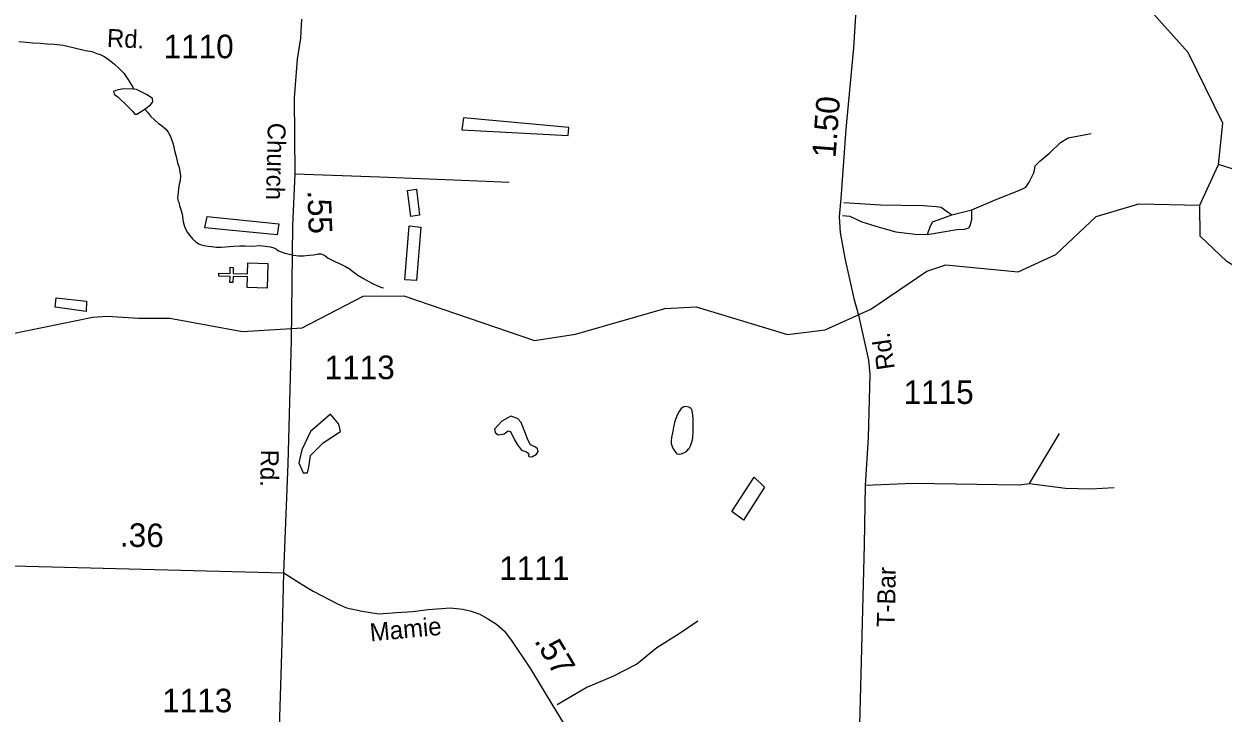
# Model space of a CAD drawing. Extents: x 2082433 to 2279600, y 546599 to 755198.
# Drawn here: x 2152834 to 2159193, y 565713 to 569366 of the extents above; entities that cross this region are included whole.
import ezdxf

# ---------------------------------------------------------------- set-up
doc = ezdxf.new("R2010")
doc.units = 0
for name, color, linetype in [('Exist Cultural Church CELL', 7, 'Continuous'), ('Exist Hydrographic Creek Single Shore', 7, 'Continuous'), ('Exist Hydrographic Lake Shore', 7, 'Continuous'), ('Exist Hydrographic Misc Water Feature', 7, 'Continuous'), ('Exist Hydrographic Pond Under 1500 Sq Ft', 7, 'Continuous'), ('Exist Road Non-System Type 51', 7, 'Continuous'), ('Exist Road Secondary Mileage Hundredths English Label', 7, 'Continuous'), ('Exist Road Secondary Type 51 Attributed', 7, 'Continuous'), ('Exist Road Secondary Type 51 Label', 7, 'Continuous'), ('Exist Road Secondary Type 51 Number Label', 7, 'Continuous')]:
    doc.layers.add(name, color=color, linetype=linetype)

msp = doc.modelspace()

# ---------------------------------------------------------------- linework, layer by layer
at = {"layer": 'Exist Cultural Church CELL'}
msp.add_lwpolyline([(2154017.4, 567968.2), (2154019, 568025.1), (2153942.8, 568027.3), (2153941.9, 567995.3), (2153926, 567995.8), (2153926.9, 568027.8), (2153866.8, 568029.5), (2153867.2, 568045.5), (2153927.3, 568043.8), (2153928.2, 568075.8), (2153944.2, 568075.3), (2153943.3, 568043.3), (2154019.4, 568041.2), (2154021.2, 568098.8), (2154127.6, 568095.8), (2154123.9, 567965.2)], close=True, dxfattribs=at)
at = {"layer": 'Exist Hydrographic Creek Single Shore'}
for points in [[(2159168.2, 568620.1), (2159192.3, 568840.4), (2159007.3, 569214.8), (2158713.3, 569545.5), (2158379.2, 569844.1), (2158153.3, 569950.4), (2157970.2, 570016.5), (2157720.2, 570014.9), (2157479.3, 569898.4)], [(2152806.1, 569273.3), (2152848, 569269.4), (2152880.2, 569265.7), (2152921.8, 569263.9), (2152955.6, 569260), (2152994, 569258.3), (2153042, 569252.6), (2153094, 569240.7), (2153159.9, 569225.1), (2153193.7, 569219.6), (2153220.1, 569209.5), (2153238.2, 569203.5), (2153262.2, 569191.8), (2153288.2, 569174), (2153314.3, 569152.3), (2153336.4, 569132.3)], [(2153336.4, 569132.3), (2153362.9, 569104.4), (2153384.8, 569072.6), (2153410.8, 569030.6), (2153417.2, 569019.5)], [(2153475.7, 568914.6), (2153489.8, 568899.1), (2153505.6, 568877.2), (2153527.9, 568855.5), (2153547.8, 568837.5), (2153562, 568829.8), (2153572.2, 568819.7), (2153586.4, 568807.8), (2153598.1, 568791.8), (2153606.3, 568780), (2153612.6, 568764.1), (2153624.9, 568728.2), (2153634.8, 568688.1), (2153640.9, 568664.1), (2153648.9, 568630.4), (2153655.5, 568610.4), (2153659.6, 568596.4), (2153661.2, 568584.4), (2153663.7, 568560.1), (2153661.8, 568536.4), (2153657.7, 568516.4), (2153654, 568490.1), (2153652, 568474.3), (2153650.3, 568454.3), (2153648.3, 568444.4), (2153649.9, 568432.4), (2153654.4, 568420.4), (2153658.5, 568404.3), (2153664.3, 568388.4), (2153672.5, 568358.4), (2153678.6, 568316.5), (2153685, 568292.5), (2153699.1, 568262.7), (2153711.2, 568246.7), (2153727.6, 568226.8), (2153745.3, 568210.8), (2153763.7, 568199.1), (2153787.9, 568190.9), (2153809.9, 568187.2), (2153827.7, 568185.3), (2153853.8, 568183.4), (2153879.8, 568183.5), (2153947.7, 568187.9), (2153979.5, 568190.4), (2154005.5, 568190.5), (2154043.4, 568188.8), (2154085.5, 568191), (2154113.1, 568188.8), (2154141.4, 568184.9), (2154159.7, 568179.3), (2154173.4, 568171.2), (2154183.7, 568163.1), (2154197.6, 568157.4), (2154217.9, 568151.5), (2154241.5, 568145.9), (2154263.4, 568139.7), (2154289.7, 568136.2), (2154315.7, 568136.3), (2154345.7, 568140.3), (2154369.9, 568142.3), (2154393.5, 568146.4), (2154407.6, 568146.7), (2154421.7, 568142.6), (2154429.5, 568138.9), (2154447.6, 568124.8), (2154485.5, 568104.9), (2154514.2, 568093.3), (2154539.9, 568079.3), (2154560.2, 568067.7), (2154575.9, 568055.6), (2154604.2, 568033.8), (2154634.4, 568015.9), (2154658.4, 568002.2)], [(2151891, 567470.5), (2152418.1, 567651.9), (2153199.7, 567810.9), (2153274.9, 567816.2), (2153441.4, 567805.5), (2153608, 567805.5), (2153992.1, 567734.9), (2154309.1, 567754.8), (2154632, 567922.1), (2154849, 567924.3), (2155542.1, 567687.2), (2155758.2, 567722.2), (2156232.1, 567857), (2156399.2, 567866.8), (2156883.2, 567719.2), (2157082.3, 567744.7), (2157324.2, 567854.6), (2157622.2, 568055.3), (2157722.2, 568089.3), (2158106.3, 568052.1), (2158305.2, 568143.2), (2158520.3, 568345.5), (2158745.3, 568413.1), (2159070.4, 568404.9)]]:
    msp.add_lwpolyline(points, dxfattribs=at)
at = {"layer": 'Exist Hydrographic Lake Shore'}
for points in [[(2159070.4, 568404.9), (2159168.2, 568620.1)], [(2161737.1, 567769.9), (2161695.3, 568100), (2161268.4, 568127), (2160921.2, 568046.8), (2160695.3, 568014.5), (2160250.2, 568290.6), (2160036.2, 568415.6), (2159636.1, 568322), (2159511.3, 568321.3), (2159385.1, 568504.2), (2159302.1, 568578.1), (2159168.2, 568620.1)], [(2161737.1, 567769.9), (2161715.4, 567580.6), (2161373.4, 567636.7), (2160999.3, 567559.1), (2160632.5, 567572.9), (2160457.4, 567612.6), (2160214.4, 567830.7), (2160039.5, 567860.5), (2159797.3, 567842.4), (2159497.3, 567933.8), (2159213.3, 568106.8), (2159071.4, 568240.9), (2159070.4, 568404.9)]]:
    msp.add_lwpolyline(points, dxfattribs=at)
at = {"layer": 'Exist Hydrographic Misc Water Feature'}
msp.add_lwpolyline([(2154658.4, 568002.2), (2154682.4, 567990.4), (2154708.4, 567978.4), (2154732.4, 567968.7), (2154740.6, 567966.6)], dxfattribs=at)
at = {"layer": 'Exist Hydrographic Pond Under 1500 Sq Ft'}
for points in [[(2153417.2, 569019.5), (2153363.3, 569021.4), (2153332.7, 569016.5), (2153321.8, 569013.5), (2153309, 569007.6), (2153313, 568993.8), (2153334.2, 568978), (2153382, 568931.7), (2153410.6, 568902.1), (2153421.5, 568888.3), (2153432.3, 568887.3), (2153475.7, 568914.6), (2153504.4, 568937.6), (2153517.2, 568952.4), (2153515.2, 568970.2), (2153487.6, 568989.9), (2153430.4, 569018.5), (2153417.2, 569019.5)], [(2155164.9, 568868.3), (2155156.5, 568804.8), (2155719.6, 568775.2), (2155723.8, 568817.5), (2155164.9, 568868.3)], [(2154915.5, 568489.3), (2154932.1, 568351.7), (2154886, 568345.3), (2154867.3, 568483.2), (2154915.5, 568489.3)], [(2153805.4, 568344.7), (2154185.3, 568306.7), (2154177.5, 568248.7), (2153793.7, 568284.4), (2153805.4, 568344.7)], [(2154938.9, 568289.4), (2154916.1, 568005.3), (2154854.2, 568009), (2154876.8, 568295.2), (2154938.9, 568289.4)], [(2153004, 567914.3), (2153166.4, 567897), (2153164.4, 567841.4), (2152998.7, 567864.4), (2153004, 567914.3)], [(2156274.4, 567207.6), (2156268.2, 567173.6), (2156266.6, 567155.6), (2156266.8, 567141.4), (2156270.9, 567125.4), (2156274.6, 567117.5), (2156283, 567103.7), (2156291, 567093.5), (2156297, 567087.8), (2156308.8, 567085.6), (2156319.1, 567087.7), (2156332.8, 567091.7), (2156349, 567101.8), (2156356.6, 567112), (2156360.7, 567115.9), (2156368.5, 567130.1), (2156374.7, 567146.2), (2156378.6, 567162.2), (2156380.6, 567174.1), (2156382.3, 567202.2), (2156382.3, 567239.9), (2156382, 567272), (2156381.4, 567292), (2156379.6, 567304), (2156377.9, 567316), (2156373.2, 567324), (2156369.5, 567327.8), (2156359.5, 567333.8), (2156343.7, 567337.8), (2156333.4, 567335.7), (2156319.5, 567327.7), (2156307.8, 567311.6), (2156299.6, 567295.8), (2156290, 567273.7), (2156284.2, 567253.5), (2156278.1, 567227.7), (2156274.4, 567207.6)], [(2154504.2, 567244.1), (2154458.7, 567297.1), (2154352.6, 567206.2), (2154307.1, 567107.8), (2154292, 567039.6), (2154314.7, 566986.6), (2154337.5, 566986.6), (2154345, 567016.9), (2154352.6, 567077.5), (2154420.8, 567145.6), (2154511.7, 567206.2), (2154504.2, 567244.1)], [(2155415.3, 567287.2), (2155368.2, 567260.7), (2155329.5, 567217.5), (2155332.4, 567199.8), (2155347.9, 567187.6), (2155381.2, 567193.3), (2155402.3, 567208.7), (2155413.7, 567204.7), (2155435.6, 567160.8), (2155450.3, 567134), (2155472.2, 567107.3), (2155498.2, 567098.3), (2155510.1, 567089.7), (2155511.2, 567087), (2155509.9, 567076.2), (2155511.8, 567072.8), (2155520.3, 567071.4), (2155530.7, 567072.3), (2155551.8, 567085.3), (2155560.1, 567099.6), (2155557.5, 567113.7), (2155546.1, 567122.7), (2155520.1, 567134.9), (2155506.3, 567160.8), (2155493.3, 567194.1), (2155471.4, 567253.4), (2155450.3, 567275.3), (2155415.3, 567287.2)], [(2156761.8, 566910.5), (2156648.8, 566735.7), (2156588.5, 566781.3), (2156705.6, 566963.9), (2156761.8, 566910.5)]]:
    msp.add_lwpolyline(points, dxfattribs=at)
at = {"layer": 'Exist Road Non-System Type 51'}
for p, q in [((2157754.1, 568353.3), (2157860, 568380.3)), ((2158166.3, 566929.6), (2158326.3, 567195.4))]:
    msp.add_line(p, q, dxfattribs=at)
for points in [[(2157860, 568380.3), (2157992.9, 568436.6), (2158119, 568487.3), (2158146.1, 568500.8), (2158164.1, 568527.9), (2158191.1, 568579.7), (2158195.6, 568613.5), (2158220.4, 568638.2), (2158274.5, 568683.3), (2158330.8, 568737.4), (2158371.3, 568762.1), (2158493, 568784.7)], [(2154271.5, 568570.7), (2154719.8, 568554.9), (2155285.2, 568532.4), (2155406.8, 568527.9)], [(2157181.9, 568418.6), (2157375.7, 568407.3), (2157603.2, 568402.8), (2157673, 568398.3), (2157697.8, 568393.8), (2157724.8, 568375.8), (2157754.1, 568353.3)], [(2157175.2, 568351), (2157213.5, 568346.5), (2157276.5, 568317.2), (2157368.9, 568288), (2157456.8, 568263.2), (2157560.4, 568251.9), (2157625.7, 568249.7)], [(2157625.7, 568249.7), (2157781.1, 568276.7), (2157821.7, 568278.9), (2157844.2, 568285.7), (2157853.2, 568301.5), (2157860, 568330.8), (2157860, 568380.3)], [(2157625.7, 568249.7), (2157639.2, 568290.2), (2157652.7, 568317.2), (2157686.5, 568328.5), (2157754.1, 568353.3)], [(2157294.6, 566921.5), (2157549.1, 566931.9), (2158112.3, 566922.8), (2158166.3, 566929.6)], [(2158166.3, 566929.6), (2158357.8, 566904.8), (2158490.7, 566901.4), (2158614.6, 566908.2)], [(2155661.5, 565758.9), (2155814.7, 565849), (2155961.2, 565909.8), (2156082.8, 565972.9), (2156190.9, 566060.7), (2156308.1, 566135), (2156407.2, 566201.5)]]:
    msp.add_lwpolyline(points, dxfattribs=at)
at = {"layer": 'Exist Road Secondary Type 51 Attributed'}
for points in [[(2157247.3, 569467.2), (2157233.7, 569239.7), (2157193.1, 568808.9), (2157166.4, 568439.8), (2157157.7, 568344.2), (2157162.5, 568260), (2157187.4, 568124.2), (2157235.3, 567910.3), (2157260.2, 567822.3), (2157311.8, 567583.3), (2157319.5, 567508.7), (2157309.9, 567172.1), (2157294.6, 566921.5), (2157288.9, 566604), (2157273.6, 565986.3), (2157262.1, 565519.6), (2157262.1, 565292)], [(2154211.6, 566456.8), (2154235.5, 567034.4), (2154253.5, 567689.9), (2154260.2, 568295.8), (2154271.5, 568570.7), (2154269.2, 568973.9), (2154285, 569178.9), (2154303, 569290.4), (2154307.5, 569391.8)], [(2152327.3, 566515.4), (2152706.9, 566494.9), (2154211.6, 566456.8)], [(2154373.7, 564392.2), (2154332.1, 564524.1), (2154271.8, 564689.6), (2154242.7, 564770.8), (2154213, 564865.5), (2154190.1, 564947.8), (2154179.5, 564997.5), (2154174.3, 565076.9), (2154181, 565290.1), (2154191.5, 565690.8), (2154203.4, 566085.7), (2154211.6, 566456.8)], [(2154211.6, 566456.8), (2154281.4, 566411.8), (2154332.1, 566380.3), (2154368.4, 566359.2), (2154497, 566291.3), (2154543.9, 566271.3), (2154627.2, 566252.6), (2154715.1, 566239.7), (2154809.3, 566245.4), (2154896.3, 566251.2), (2154976.6, 566262.6), (2155093.3, 566271.3), (2155161.2, 566263.6), (2155205.2, 566253.1), (2155251.1, 566236.8), (2155297.9, 566211), (2155340, 566184.2), (2155382.1, 566146.9), (2155423.7, 566092.4), (2155520.7, 565947.1), (2155638.4, 565752), (2155900.4, 565324.5), (2156300.6, 564686.7)]]:
    msp.add_lwpolyline(points, dxfattribs=at)

# ---------------------------------------------------------------- texts
at = {"layer": 'Exist Road Secondary Mileage Hundredths English Label'}
for s, rotation, p in [('1.50', 85.60393, (2157137.5, 568653.3)), ('.55', 271.9448, (2154336.8, 568483.5)), ('.36', 359.29984, (2153342.5, 566594.8)), ('.57', 300.69796, (2155537.5, 566096.2))]:
    msp.add_text(s, height=125, rotation=rotation, dxfattribs=at).set_placement(p)
at = {"layer": 'Exist Road Secondary Type 51 Label'}
for s, rotation, p in [('Rd.', 357.27744, (2153272.4, 569245.1)), ('Church', 268.65123, (2154127.4, 568842.9)), ('Rd.', 98.37816, (2157452.3, 567539.3)), ('Rd.', 268.97771, (2154090.5, 567109.9)), ('T-Bar', 88.7899, (2157451.2, 566168.1)), ('Mamie', 5.32991, (2154672.3, 566092.7))]:
    msp.add_text(s, height=95, rotation=rotation, dxfattribs=at).set_placement(p)
at = {"layer": 'Exist Road Secondary Type 51 Number Label'}
for s, p in [('1110', (2153574.3, 569184)), ('1113', (2154428.4, 567482.9)), ('1115', (2157498.6, 567351.6)), ('1111', (2155354.4, 566418.7)), ('1113', (2153566.8, 565716.9))]:
    msp.add_text(s, height=125, dxfattribs=at).set_placement(p)

doc.saveas('drawing.dxf')
